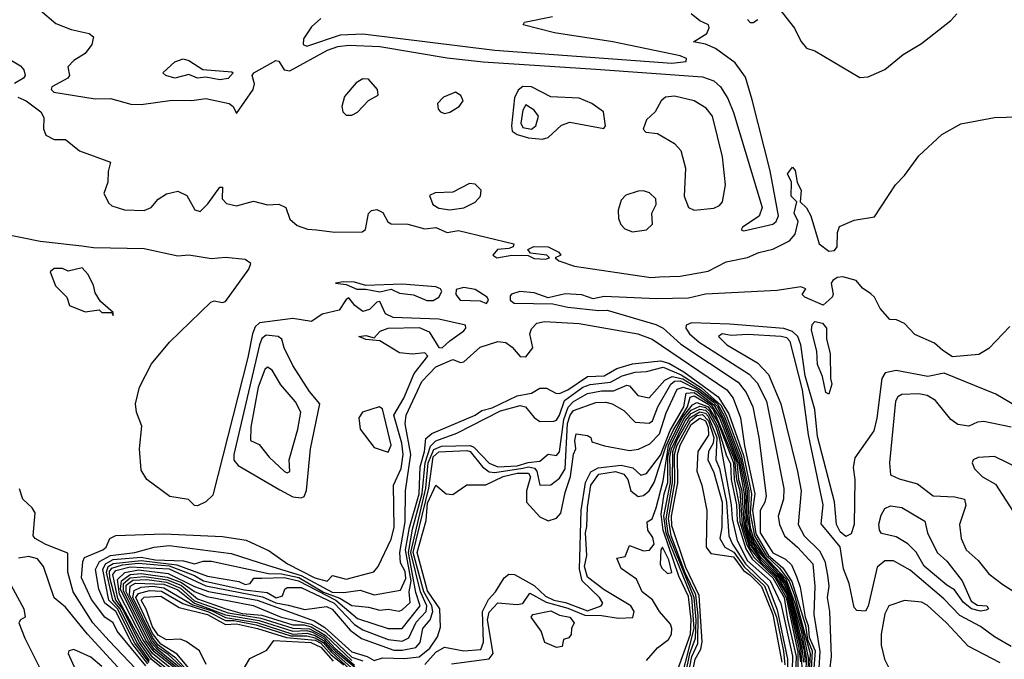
# Model space of a CAD drawing. Extents: x 1552294 to 1694791, y 811929 to 917222.
# Tile 336 of 643: x 1625722 to 1629230, y 885445 to 887724. Entities that reach past the tile are written whole.
import ezdxf

# ---------------------------------------------------------------- set-up
doc = ezdxf.new("R2010")
doc.units = 0

msp = doc.modelspace()

# ---------------------------------------------------------------- linework, layer by layer
at = {"layer": '0CON10XD'}
for points in [[(1625795, 887757.5), (1625850.3, 887710.3), (1625905, 887688.8), (1625970, 887675), (1625985, 887662.5), (1625979.4, 887635), (1625955, 887602.9), (1625915, 887578.8), (1625893.9, 887556.1), (1625898.9, 887525), (1625893.8, 887515), (1625836.7, 887485), (1625834.2, 887475), (1625843.8, 887465), (1625991.3, 887441.3), (1626045, 887443.1), (1626117.7, 887422.3), (1626155, 887421.8), (1626265, 887436.5), (1626335, 887435.7), (1626385, 887443), (1626468, 887425), (1626483.1, 887415), (1626495, 887390), (1626554.2, 887475), (1626558.8, 887495), (1626550.8, 887525), (1626556.7, 887535), (1626635, 887578.1), (1626645, 887575.8), (1626664.8, 887544.8), (1626685, 887541.9), (1626818.3, 887615), (1626855, 887628.2), (1626895, 887633.5), (1627005, 887628.6), (1627245, 887588.4), (1627373.4, 887573.4), (1627775, 887547.8), (1628155, 887520.3), (1628195, 887505.7), (1628219.3, 887485), (1628245, 887442.4), (1628265, 887393.2), (1628367.1, 887055), (1628356.7, 887023.3), (1628297.5, 886985), (1628292.3, 886975), (1628301.7, 886971.7), (1628405, 886994.9), (1628417.4, 887005), (1628425.4, 887025), (1628395.8, 887185.8), (1628331.3, 887438.7), (1628308.5, 887518.5), (1628270.6, 887570.6), (1628200.6, 887620.6), (1628165, 887636.7), (1628123.3, 887645), (1628170, 887675), (1628178.8, 887695), (1628176.2, 887705), (1628145, 887720), (1628114.6, 887744.6)], [(1628425, 887766.2), (1628483, 887693), (1628505, 887647.5), (1628525, 887622.5), (1628555, 887612.5), (1628715, 887517.5), (1628745, 887520), (1628805, 887546.7), (1628869.7, 887600.3), (1628935, 887638.8), (1629039.1, 887720.9), (1629061.2, 887745)], [(1626795, 887728.4), (1626761.1, 887698.9), (1626733.3, 887655), (1626731.9, 887635), (1626745, 887629.4), (1626865, 887669.7), (1626945, 887673.7), (1627414.7, 887614.7), (1628045, 887569.1), (1628096.7, 887575), (1628098.2, 887585), (1628075.6, 887595), (1627835, 887644.7), (1627627.3, 887677.3)], [(1627627.3, 887677.3), (1627515.8, 887705), (1627520, 887715), (1627620, 887735)], [(1628315, 887724.2), (1628325, 887713.6), (1628335, 887713.6), (1628351.4, 887725)], [(1625675, 887588.9), (1625725, 887559.4), (1625736.7, 887545), (1625740.9, 887525), (1625735.4, 887515), (1625703.7, 887496.3)], [(1626435, 887509.6), (1626385, 887519.2), (1626355, 887515.8), (1626325, 887528.8), (1626275, 887515.6), (1626242.5, 887525), (1626232.5, 887535), (1626275, 887574), (1626305, 887584), (1626325, 887578), (1626375, 887545.8), (1626478, 887538), (1626482.5, 887535), (1626465, 887514.5), (1626435, 887509.6)], [(1626885, 887383.2), (1626905, 887383.7), (1626925.2, 887394.8), (1626964.5, 887435.5), (1626999.5, 887455), (1626997.1, 887475), (1626965, 887511.6), (1626945, 887512.5), (1626921.2, 887498.8), (1626879.6, 887450.3), (1626869.4, 887415), (1626872.9, 887395), (1626885, 887383.2)], [(1627235, 887389.9), (1627255, 887394), (1627288.1, 887415), (1627301.5, 887435), (1627293.7, 887453.6), (1627275, 887466.1), (1627232.2, 887447.8), (1627210.4, 887425), (1627212.9, 887405), (1627221.6, 887395), (1627235, 887389.9)], [(1627585, 887298.5), (1627605, 887303.5), (1627652.6, 887347.4), (1627681.9, 887358.1), (1627803.5, 887336.5), (1627808.8, 887345), (1627801.6, 887395), (1627760.7, 887425), (1627715, 887444.1), (1627615, 887449), (1627545, 887484.3), (1627514.8, 887485.2), (1627497.7, 887472.3), (1627485.4, 887445), (1627474, 887345), (1627476.7, 887326.7), (1627494.2, 887314.2), (1627535, 887303.4), (1627585, 887298.5)], [(1625715, 887448.3), (1625745.5, 887435), (1625797.5, 887395), (1625807.5, 887375), (1625806.7, 887335), (1625815, 887312.5), (1625845, 887296.7), (1625885, 887296.7), (1625935, 887257.1), (1626046, 887216), (1626036.8, 887183.2), (1626036.3, 887145), (1626022.1, 887105), (1626039.9, 887069.9), (1626050.7, 887060.7), (1626095, 887046.1), (1626166, 887044), (1626190, 887055), (1626215.8, 887084.2), (1626245, 887103.8), (1626285, 887113.3), (1626317, 887097), (1626346.2, 887046.2), (1626365, 887040.7), (1626392.7, 887067.3), (1626435, 887126.5), (1626445, 887126.7), (1626443.8, 887085), (1626458.9, 887068.9), (1626495, 887060), (1626555, 887076.7), (1626605, 887064), (1626645, 887066.2), (1626670, 887055), (1626685, 887013.3), (1626710.2, 886990.2), (1626747.7, 886977.7), (1626780, 886975), (1626845, 886967.2), (1626942.1, 886967.9), (1626954.1, 886975.9), (1626965, 887032.7), (1626975, 887043.8), (1626995, 887046.9), (1627016.4, 887036.4), (1627033.2, 887003.2), (1627045, 886996.9), (1627105, 886995.6), (1627165, 886978.1), (1627205, 886983.3), (1627245, 886965.6), (1627285, 886973.2), (1627482.5, 886925), (1627480, 886915), (1627465, 886908.8), (1627423.8, 886905), (1627408, 886885), (1627422.5, 886875), (1627475, 886884.4), (1627533.9, 886883.9), (1627555, 886872.9), (1627595, 886870), (1627610, 886875), (1627600, 886885), (1627542.5, 886892.5), (1627532.5, 886905), (1627554.4, 886915.6), (1627605, 886914), (1627642.5, 886895), (1627650, 886885), (1627630, 886875), (1627643.3, 886865), (1627698.8, 886845), (1627971.2, 886805), (1628002.1, 886807.9), (1628075, 886809.7), (1628175, 886827.7), (1628239.4, 886860.6), (1628315, 886876.9), (1628355, 886894.4), (1628405, 886906.2), (1628465, 886935.4), (1628485, 886959.4), (1628495.3, 887005), (1628481.5, 887035), (1628491.2, 887075), (1628470.3, 887095), (1628472.1, 887145), (1628458.2, 887175), (1628475, 887198), (1628485, 887186), (1628491.9, 887145), (1628506.8, 887115), (1628502.5, 887075), (1628525, 887052.9), (1628540.4, 887025), (1628570.5, 886925), (1628605, 886899.2), (1628625, 886901.9), (1628634.6, 886915), (1628635.6, 886965), (1628643.3, 886986.7), (1628695, 887009.2), (1628768.1, 887021.9), (1628842.5, 887135), (1628875, 887168.1), (1628925, 887238.9), (1629007.9, 887315), (1629075, 887352.8), (1629194.7, 887374.7), (1629320.8, 887379.2)], [(1628125, 887045.3), (1628195, 887052.4), (1628215, 887061.8), (1628226.2, 887075), (1628236.5, 887135), (1628225.7, 887235), (1628189.9, 887379.9), (1628168.2, 887408.2), (1628125, 887434.3), (1628055, 887451.7), (1628022.7, 887447.3), (1628007.2, 887435), (1627986.1, 887395), (1627955, 887367.5), (1627943.3, 887333.3), (1627953.3, 887323.3), (1627995, 887317.8), (1628055, 887283), (1628077.4, 887257.4), (1628094.2, 887195), (1628089.3, 887095), (1628105.1, 887055.1), (1628125, 887045.3)], [(1627545, 887334), (1627561.4, 887345), (1627570.1, 887380.1), (1627555, 887401.3), (1627525, 887420.5), (1627515, 887400.9), (1627507.2, 887355), (1627515, 887340.2), (1627545, 887334)], [(1627255, 887046), (1627305, 887053.8), (1627345, 887073.4), (1627363.6, 887095), (1627366.1, 887116.1), (1627345, 887137.9), (1627325, 887139.7), (1627265, 887109), (1627202.8, 887107.2), (1627182.6, 887097.4), (1627193.6, 887065), (1627215, 887051.7), (1627255, 887046)], [(1627905, 886967.6), (1627955, 886974.5), (1627977.1, 886995), (1627974.4, 887035), (1627990.2, 887065), (1627988.1, 887085), (1627966.5, 887106.5), (1627945, 887113.8), (1627925, 887113.4), (1627881.9, 887098.1), (1627865, 887080.8), (1627854.5, 887045), (1627855.3, 887015), (1627864.2, 886994.2), (1627878.6, 886978.6), (1627905, 886967.6)], [(1626171.3, 885421.3), (1626069.2, 885545), (1626054.8, 885574.8), (1626025, 885595.6), (1625977.6, 885657.6), (1625942.1, 885735), (1625946.5, 885793.5), (1625952.9, 885807.1), (1626018, 885835), (1626029.6, 885845), (1626042.7, 885875), (1626065, 885885.7), (1626235, 885892.1), (1626445, 885882.7), (1626529.3, 885869.3), (1626611.2, 885831.2), (1626676.7, 885785), (1626773.7, 885735), (1626817.3, 885722.7), (1626837, 885743), (1626885, 885730.7), (1626983.8, 885756.2), (1626999.4, 885775), (1627045, 885873.4), (1627056.2, 885915), (1627054.4, 886065), (1627080.7, 886125), (1627088.6, 886175), (1627083.5, 886215), (1627055.1, 886315), (1627090.1, 886375), (1627127.3, 886462.7), (1627175.9, 886525), (1627165, 886536.5), (1627121.7, 886531.7), (1627075, 886536.7), (1627005, 886580), (1626955, 886584), (1626930, 886595), (1626955, 886598.8), (1626985, 886590), (1627006.4, 886613.6), (1627035.4, 886624.6), (1627145, 886627.5), (1627181.5, 886611.5), (1627215, 886555.3), (1627226.9, 886555), (1627255, 886580), (1627304, 886615), (1627311.2, 886625), (1627310, 886635), (1627215, 886656.7), (1627052.5, 886662.5), (1627025.8, 886675.8), (1627005, 886720), (1626995, 886717.5), (1626968.4, 886691.6), (1626945, 886683.8), (1626916.2, 886705), (1626895, 886732.5), (1626885, 886726.7), (1626860.7, 886689.3), (1626800, 886675), (1626761.7, 886648.3), (1626695, 886658.8), (1626576.7, 886643.3), (1626561.1, 886628.9), (1626551.2, 886605), (1626535, 886520.5), (1626410, 886030), (1626385, 886005.7), (1626355, 885991.2), (1626345, 885993.3), (1626323.9, 886013.9), (1626257.5, 886025), (1626175, 886086), (1626155, 886118.8), (1626148.9, 886195), (1626157.6, 886275), (1626138.3, 886325), (1626134.2, 886355), (1626148.9, 886415), (1626192, 886498), (1626255.2, 886575), (1626402.9, 886717.1), (1626415, 886722.5), (1626445, 886716.1), (1626455, 886720), (1626538.6, 886835), (1626545.4, 886855), (1626525, 886869), (1626455, 886877), (1626405, 886871.3), (1626325, 886884.7), (1626285, 886881.5), (1626165, 886907.2), (1625985, 886910.4), (1625943.2, 886916.8), (1625795, 886933.1), (1625595, 886973.8)], [(1626055, 886670), (1626055, 886680), (1626009.3, 886719.3), (1625990.5, 886750.5), (1625985, 886777.5), (1625965, 886817.5), (1625945, 886840), (1625895, 886827.5), (1625875, 886837.5), (1625845, 886837.5), (1625830, 886825), (1625850, 886775), (1625890, 886735), (1625900, 886705), (1625955, 886682.5), (1626005, 886690), (1626015, 886680), (1626050, 886680), (1626055, 886670)], [(1629249.7, 886630.3), (1629175, 886552.5), (1629138.8, 886531.2), (1629045, 886522.2), (1629011, 886545), (1628980.9, 886570.9), (1628911.8, 886601.8), (1628875, 886641.1), (1628846.2, 886653.8), (1628822.5, 886655), (1628787.5, 886695), (1628767.5, 886735), (1628755, 886747.5), (1628725, 886767.5), (1628702.5, 886795), (1628655, 886807.3), (1628635, 886805.7), (1628618.6, 886795), (1628612.9, 886785), (1628620, 886745), (1628616.7, 886735), (1628585, 886706.7), (1628520, 886735), (1628510, 886745), (1628522.5, 886765), (1628505, 886772), (1628421.1, 886758.9), (1628165.6, 886745.6), (1628105, 886732), (1627990.5, 886729.5), (1627805, 886737.9), (1627765, 886729.6), (1627725, 886743.1), (1627665, 886747.6), (1627605, 886732.9), (1627555, 886750), (1627504.5, 886755.5), (1627473.8, 886746.2), (1627470, 886740), (1627470, 886725), (1627483.8, 886713.8), (1627621.2, 886711.2), (1627675, 886699.4), (1627785, 886687.3), (1627815, 886689.1), (1627988.1, 886638.1), (1628015, 886624.4), (1628077.9, 886567.9), (1628281.9, 886431.9), (1628310.3, 886395), (1628334.6, 886345), (1628355.7, 886235), (1628382.1, 886027.9), (1628377.4, 886005), (1628359.8, 885975), (1628360.4, 885895), (1628405, 885824.2), (1628451.1, 885801.1), (1628471.4, 885781.4), (1628489.9, 885739.9), (1628502.3, 885702.3), (1628520.4, 885595), (1628531.7, 885565), (1628535, 885524), (1628555.8, 885475), (1628547.3, 885352.7)], [(1627172.9, 886722.9), (1627195, 886723.6), (1627215.3, 886734.7), (1627225.7, 886755), (1627221.2, 886765), (1627205, 886772.2), (1627085, 886782), (1626955, 886776.2), (1626915, 886788), (1626875, 886790), (1626847.5, 886785), (1626885, 886780), (1626923.6, 886763.6), (1626955, 886764), (1627005, 886754), (1627045, 886764), (1627075, 886749.4), (1627125, 886743.1), (1627172.9, 886722.9)], [(1627385, 886712.5), (1627392.5, 886725), (1627387.5, 886735), (1627345, 886762.5), (1627305, 886770), (1627277.1, 886762.9), (1627275.7, 886744.3), (1627291.4, 886725), (1627362.5, 886722.5), (1627385, 886712.5)], [(1626178.2, 885428.2), (1626122.1, 885502.1), (1626065, 885615.4), (1626025.1, 885645), (1626003.8, 885695), (1625992, 885765), (1626006.6, 885793.4), (1626045, 885814.2), (1626132.2, 885825), (1626200.8, 885845), (1626255, 885850.3), (1626475, 885822.3), (1626608.8, 885778.8), (1626725, 885743.9), (1626835, 885683.7), (1626877.4, 885682.6), (1626935, 885690.9), (1626985, 885674.3), (1627078.8, 885691.2), (1627097.6, 885732.4), (1627095, 885757.6), (1627078.3, 885788.3), (1627076.2, 885825), (1627094.9, 885935), (1627097.1, 886045), (1627115.4, 886174.6), (1627095.9, 886284.1), (1627099.1, 886315), (1627155, 886435.2), (1627205, 886486.9), (1627265, 886512.8), (1627292.4, 886502.4), (1627305, 886504.8), (1627362.8, 886557.2), (1627425, 886577.4), (1627454, 886574), (1627477.1, 886557.1), (1627505, 886523.5), (1627525, 886522.7), (1627550, 886555), (1627539.2, 886605), (1627545, 886622.5), (1627565, 886642), (1627591.7, 886648.3), (1627715, 886641.2), (1627924.4, 886605), (1627975.8, 886585), (1628241.5, 886405), (1628264.5, 886375), (1628290, 886305), (1628304.5, 886205), (1628341.2, 886035), (1628332.7, 885975), (1628345, 885891.7), (1628390.4, 885815), (1628414, 885795), (1628440.7, 885770.7), (1628472.5, 885722.5), (1628521.3, 885565), (1628528.7, 885515), (1628545, 885475), (1628539.9, 885365)], [(1629345, 886304.2), (1629200, 886389.9), (1629015.5, 886464.5), (1628957.5, 886452.5), (1628845, 886474), (1628805.4, 886465.4), (1628793.6, 886445), (1628776.3, 886303.7), (1628765, 886258.8), (1628697.1, 886162.9), (1628691.7, 886128.3), (1628698.1, 886085), (1628694.6, 885925), (1628685, 885892.4), (1628665, 885882.6), (1628645, 885898.6), (1628631.9, 885925), (1628625, 886006.5), (1628565, 886238.8), (1628554.6, 886335), (1628520.5, 886455), (1628505.1, 886564.9), (1628494.7, 886594.7), (1628475, 886613.1), (1628445, 886623.4), (1628250.7, 886639.3), (1628115.8, 886644.2), (1628096.9, 886635), (1628095.7, 886625), (1628108.7, 886605), (1628142.9, 886575), (1628321, 886461), (1628349.5, 886429.5), (1628382.6, 886365), (1628444, 886054), (1628443.3, 886015), (1628424.5, 885955), (1628429.7, 885925), (1628446.8, 885885), (1628493.8, 885845), (1628547.4, 885785), (1628555.4, 885705.4), (1628551.1, 885605), (1628572.5, 885472.5), (1628565.9, 885354.1)], [(1628605, 886389.2), (1628594.8, 886395), (1628581.9, 886451.9), (1628564.5, 886495), (1628562.5, 886542.5), (1628542.8, 886617.2), (1628545, 886638), (1628555, 886648.6), (1628582.5, 886642.5), (1628597.1, 886625), (1628597.1, 886585), (1628609.6, 886535), (1628610.4, 886445), (1628615.9, 886425), (1628605, 886389.2)], [(1626725, 886020.3), (1626735, 886025.2), (1626743.9, 886046.1), (1626758.5, 886195), (1626791.2, 886355), (1626755, 886399.3), (1626695, 886492.1), (1626664.1, 886555), (1626655.6, 886585.6), (1626642.5, 886595), (1626600.7, 886599.3), (1626585, 886587.9), (1626576.6, 886565), (1626484.9, 886175.1), (1626484.9, 886154.9), (1626500.7, 886135), (1626648.3, 886048.3), (1626695, 886024.2), (1626725, 886020.3)], [(1629255, 885490.9), (1629194.9, 885524.9), (1629145, 885562.2), (1629071.5, 885601.5), (1629015, 885660.3), (1628895, 885763), (1628835, 885795.9), (1628805, 885795.3), (1628777, 885773), (1628745, 885634), (1628735, 885616), (1628705, 885618.8), (1628695, 885630), (1628677.8, 885715), (1628657.2, 885767.2), (1628645.1, 885845.1), (1628577.5, 885927.5), (1628585.1, 885995), (1628532.1, 886245), (1628511.4, 886405), (1628467.7, 886577.7), (1628455, 886590.3), (1628435, 886595.2), (1628315, 886602.4), (1628258.4, 886598.4), (1628225, 886604.3), (1628211.4, 886595), (1628241.4, 886565), (1628350.8, 886500.8), (1628389.9, 886459.9), (1628433.5, 886355), (1628493.6, 886113.6), (1628506.4, 886045), (1628495.2, 885925), (1628517.5, 885885), (1628571.5, 885831.5), (1628590.6, 885795), (1628600.6, 885745), (1628604.5, 885705), (1628599.4, 885665), (1628607.6, 885615), (1628613.7, 885455), (1628601.3, 885355)], [(1626183.1, 885433.1), (1626132.4, 885502.4), (1626070.9, 885625), (1626040, 885655), (1626018.2, 885765), (1626028, 885785), (1626055, 885800), (1626155, 885808.3), (1626205, 885799.5), (1626305.4, 885795.4), (1626345, 885785.4), (1626375.9, 885794.1), (1626405, 885794.3), (1626609, 885751), (1626655, 885749.7), (1626716.3, 885736.3), (1626805, 885684.1), (1626862.2, 885662.2), (1626905, 885636.1), (1626965, 885630.7), (1627005, 885620.1), (1627035, 885623), (1627073.6, 885616.4), (1627085, 885621.5), (1627113, 885647), (1627109.3, 885685), (1627116.8, 885725), (1627097.1, 885835), (1627110.8, 885915), (1627145, 886033.9), (1627149.1, 886130.9), (1627164.1, 886185), (1627168.8, 886231.2), (1627190.8, 886249.2), (1627345, 886314.7), (1627368.1, 886331.9), (1627405, 886341.3), (1627495, 886384), (1627545, 886393.4), (1627575, 886410.7), (1627599.4, 886410.6), (1627632.8, 886392.8), (1627645, 886392.3), (1627674.9, 886405), (1627745, 886452.6), (1627805, 886454.7), (1627849.6, 886480.4), (1627905, 886497.4), (1628005, 886508.1), (1628035, 886500.5), (1628088.8, 886468.8), (1628210.2, 886380.2), (1628249, 886319), (1628301, 886171), (1628329.3, 886035), (1628324.5, 885965), (1628339.7, 885885), (1628381.2, 885815), (1628429.6, 885769.6), (1628463.1, 885723.1), (1628482.7, 885672.7), (1628519.4, 885535), (1628538.2, 885465), (1628533.9, 885375)], [(1626185, 885440.7), (1626139.6, 885505), (1626079.7, 885625), (1626053.5, 885655), (1626031.4, 885755), (1626036.7, 885775), (1626055, 885786.8), (1626155, 885797.2), (1626281.3, 885781.3), (1626390.9, 885740.9), (1626502.2, 885722.2), (1626525, 885711), (1626542.8, 885715), (1626556.1, 885733.9), (1626585, 885733.6), (1626663.9, 885736.1), (1626715.9, 885725), (1626847.8, 885655), (1626925, 885590.7), (1627035.1, 885555.1), (1627085, 885554.6), (1627149.3, 885635), (1627133.4, 885683.4), (1627107.1, 885825), (1627121.5, 885908.5), (1627155.9, 886035.9), (1627167, 886145), (1627185.8, 886204.2), (1627205, 886223.6), (1627279.1, 886250.9), (1627435, 886330), (1627505, 886348.8), (1627524.4, 886344.4), (1627555, 886306.1), (1627575, 886292.3), (1627625, 886293.3), (1627635, 886296.8), (1627645, 886315.2), (1627663.4, 886366.6), (1627728, 886415), (1627755, 886424.1), (1627827.3, 886432.7), (1627868.3, 886455), (1627915, 886467.7), (1627955, 886470.2), (1628014.8, 886485.2), (1628078.8, 886458.8), (1628151.8, 886411.8), (1628220.6, 886350.6), (1628239.3, 886315), (1628292.2, 886172.2), (1628320, 886045), (1628318.6, 885965), (1628324.6, 885915), (1628337, 885875), (1628375, 885813.8), (1628451.4, 885731.4), (1628485, 885641.8), (1628510, 885555), (1628532, 885445), (1628526, 885365)], [(1626675, 886108.9), (1626685, 886113.8), (1626681.9, 886155), (1626713.3, 886265), (1626723.1, 886325), (1626705, 886362.1), (1626652.4, 886422.4), (1626621.3, 886475), (1626605, 886486), (1626595, 886477.5), (1626572.1, 886415), (1626545, 886272), (1626544.2, 886224.2), (1626575, 886210.8), (1626610.4, 886165), (1626665, 886113.9), (1626675, 886108.9)], [(1626276.2, 885376.2), (1626190.5, 885445), (1626148.3, 885505), (1626086.7, 885626.7), (1626064.1, 885655), (1626043, 885735), (1626042.5, 885757.5), (1626050, 885770), (1626088.1, 885781.9), (1626145, 885787.3), (1626255, 885777.6), (1626345, 885743.7), (1626376.4, 885725), (1626522.5, 885692.5), (1626603.2, 885683.2), (1626635.9, 885664.1), (1626658.4, 885671.6), (1626666.7, 885695), (1626675, 885701.2), (1626725, 885700.3), (1626842, 885645), (1626887.4, 885597.4), (1626915, 885569.2), (1626945, 885549.5), (1627035, 885514.9), (1627085, 885509.3), (1627108.7, 885521.3), (1627135, 885577.6), (1627170.2, 885615), (1627172.8, 885635), (1627149.6, 885685), (1627115.4, 885825), (1627169, 886055), (1627177.5, 886145), (1627197.2, 886192.8), (1627225, 886204), (1627327.1, 886207.1), (1627340.4, 886200.4), (1627395, 886143.8), (1627425, 886130.1), (1627495, 886134.3), (1627533.5, 886146.5), (1627575, 886150.3), (1627604.4, 886175.6), (1627635, 886170.8), (1627645, 886184.5), (1627661, 886299), (1627676.3, 886343.7), (1627695, 886363.5), (1627745, 886391.5), (1627795, 886401.9), (1627838.2, 886401.8), (1627885, 886421.9), (1627895, 886418.8), (1627924.3, 886384.3), (1627965, 886376.6), (1628020, 886440), (1628047.3, 886452.7), (1628085, 886444.2), (1628146.3, 886406.3), (1628207.2, 886357.2), (1628232.3, 886312.3), (1628289.7, 886159.7), (1628313.6, 886045), (1628313.2, 885963.2), (1628325, 885893.2), (1628338.7, 885858.7), (1628368.2, 885815), (1628426.3, 885756.3), (1628458.4, 885708.4), (1628506.3, 885546.3), (1628525.6, 885445.6), (1628518.2, 885355)], [(1626282.2, 885382.2), (1626195, 885452.1), (1626155, 885509.1), (1626071.9, 885662), (1626053.5, 885746.5), (1626065, 885761.8), (1626115.7, 885774.3), (1626255, 885767.2), (1626385, 885706.4), (1626587.3, 885667.3), (1626635, 885646), (1626678.1, 885638.1), (1626737.8, 885622.2), (1626815, 885633.5), (1626835, 885623.6), (1626898.9, 885548.9), (1626939.5, 885519.5), (1627055, 885477.6), (1627085, 885477), (1627133.2, 885486.8), (1627148.9, 885505), (1627158.4, 885555), (1627184.1, 885585.9), (1627194.5, 885615), (1627190.7, 885635), (1627161.9, 885685), (1627124.1, 885825), (1627179.3, 886055), (1627195, 886166.1), (1627215, 886184.6), (1627315, 886189.1), (1627327.1, 886185), (1627370.7, 886130.7), (1627395, 886112.8), (1627415, 886110.5), (1627514.5, 886125.5), (1627535, 886130.6), (1627556.3, 886126.3), (1627564.5, 886115), (1627575, 886065.3), (1627615, 886066.9), (1627645, 886090.3), (1627665, 886124.1), (1627673.8, 886285), (1627682.8, 886315), (1627695, 886331.1), (1627775, 886359.8), (1627810.8, 886360.8), (1627833.5, 886355), (1627875, 886330.9), (1627915, 886290), (1627965, 886286.2), (1627976.3, 886295), (1627996.1, 886345), (1628042, 886425), (1628055, 886435.4), (1628075, 886436.6), (1628135.8, 886405.8), (1628192.4, 886362.4), (1628207.2, 886347.2), (1628227.5, 886307.5), (1628285.3, 886155.3), (1628307.7, 886045), (1628313.2, 885916.8), (1628331.5, 885861.5), (1628347.6, 885835), (1628427.6, 885747.6), (1628450.1, 885715), (1628467.5, 885675), (1628516.5, 885473.5), (1628520.1, 885435)], [(1626295, 885385), (1626195.7, 885465.7), (1626160.9, 885515), (1626077.3, 885677.3), (1626071, 885729), (1626096.2, 885753.8), (1626145, 885763.6), (1626251, 885751), (1626345, 885703.8), (1626395, 885686.1), (1626567.5, 885655), (1626771.4, 885581.4), (1626808.6, 885558.6), (1626905, 885471.6), (1626959.9, 885455), (1626985, 885440.3), (1627015, 885450), (1627092.8, 885447.2), (1627145, 885453.1), (1627183.3, 885485), (1627210.1, 885525), (1627221, 885559), (1627218.5, 885625), (1627175, 885688.3), (1627138.3, 885825), (1627170.6, 885939.4), (1627175, 886001.6), (1627205, 886065.5), (1627241.8, 886035), (1627265, 886032.1), (1627315, 886066.7), (1627383.2, 886066.8), (1627444, 886096), (1627495, 886108.5), (1627535, 886108.6), (1627541.5, 886095), (1627527.4, 886045), (1627528, 886005), (1627575, 885952.5), (1627605, 885937.7), (1627635, 885947.7), (1627650.2, 885965), (1627665, 886039.5), (1627684.3, 886095.7), (1627694.6, 886175.5), (1627703.4, 886195), (1627700, 886225), (1627705, 886248.8), (1627745, 886242.5), (1627757.5, 886235), (1627760, 886220), (1627805.6, 886205.6), (1627895, 886188.9), (1627926.5, 886193.5), (1627967, 886213), (1628001.3, 886248.7), (1628025, 886323.3), (1628065, 886407.4), (1628085.7, 886414.3), (1628135, 886398.6), (1628195, 886352.1), (1628222.1, 886305), (1628282.6, 886145), (1628302.8, 886035), (1628306.6, 885925), (1628322.2, 885872.2), (1628334.2, 885844.2), (1628360, 885810), (1628419.8, 885749.8), (1628445.1, 885715.1), (1628465, 885669.3), (1628487.5, 885575), (1628509.3, 885485), (1628514.6, 885435)], [(1627165, 885426.3), (1627205, 885469.9), (1627235, 885488.7), (1627305, 885475.1), (1627365, 885479.9), (1627374.6, 885505.4), (1627370.5, 885615), (1627392.5, 885657.5), (1627417.2, 885685), (1627447.9, 885735), (1627465, 885747.7), (1627485, 885746.7), (1627555, 885707.4), (1627595, 885670.3), (1627625, 885655.6), (1627666.9, 885646.9), (1627745, 885617.6), (1627793.4, 885635), (1627799.3, 885645), (1627787.5, 885665), (1627725.5, 885725), (1627716.6, 885766.6), (1627722.3, 885975), (1627738.1, 886075), (1627756.8, 886113.2), (1627782.8, 886127.2), (1627865, 886137), (1627906.7, 886126.7), (1627935, 886101.3), (1627955, 886106.3), (1628005, 886171.8), (1628039.4, 886260.6), (1628088.3, 886345), (1628096.8, 886393.2), (1628125, 886395.8), (1628185, 886353.5), (1628215.5, 886305), (1628277, 886147), (1628283.3, 886085), (1628295.5, 886045), (1628301.5, 885925), (1628323.8, 885853.8), (1628360.9, 885800.9), (1628425, 885736.3), (1628459, 885675), (1628504, 885485), (1628508.6, 885418.6)], [(1627261, 885429), (1627395, 885446.3), (1627409.4, 885465), (1627388.9, 885585), (1627395, 885612.6), (1627425, 885646.1), (1627495, 885639.8), (1627515, 885644.3), (1627539.6, 885680.4), (1627597.9, 885647.9), (1627675, 885627.1), (1627735, 885601.6), (1627795, 885600.7), (1627855, 885591), (1627906.7, 885593.3), (1627911.9, 885615), (1627899.3, 885635), (1627805, 885692.5), (1627745, 885737.2), (1627734.4, 885775), (1627742.2, 885815), (1627738.3, 885895), (1627742.3, 885917.7), (1627745, 885986.9), (1627757.2, 886065), (1627785, 886104.8), (1627845, 886113.7), (1627874.3, 886105), (1627889.2, 886085), (1627899.2, 886045), (1627925, 886024.8), (1627945, 886028.8), (1627965, 886044.8), (1627982.3, 886075), (1628025.3, 886205), (1628050.4, 886259.6), (1628101.2, 886345), (1628111.4, 886378.6), (1628125, 886383.6), (1628175, 886353.4), (1628192.3, 886335), (1628268.3, 886155), (1628276.2, 886085), (1628288.2, 886045), (1628296.4, 885925), (1628322.8, 885842.8), (1628362, 885792), (1628415, 885741.5), (1628454.7, 885675), (1628498.2, 885485), (1628504.1, 885435.9)], [(1629255, 886271.8), (1629157.7, 886292.3), (1629135, 886289.7), (1629104, 886276), (1629065, 886281.7), (1629039.1, 886299.1), (1628985, 886367.1), (1628955, 886385.3), (1628925, 886390.8), (1628865, 886387.8), (1628850.5, 886379.5), (1628842.7, 886365), (1628820.5, 886145), (1628825, 886102.5), (1628855, 886087.8), (1628920.6, 886070.6), (1628977.2, 886027.2), (1629053.8, 886023.8), (1629087.8, 886015), (1629093.1, 885993.1), (1629070.7, 885925), (1629076.7, 885875), (1629094.8, 885834.8), (1629137, 885797), (1629175, 885749.2), (1629225, 885710.9), (1629339.3, 885639.3)], [(1627035, 886183.3), (1627045, 886207.5), (1627015, 886336.9), (1627003.3, 886345), (1626943.8, 886325), (1626930.8, 886305), (1626935, 886264.5), (1626985, 886199.2), (1627035, 886183.3)], [(1627955, 885440.8), (1627994.8, 885485.2), (1628033.3, 885515), (1628044.5, 885535), (1628045.6, 885555), (1628040.4, 885570.4), (1628002.1, 885615), (1627976.6, 885656.6), (1627940, 885685), (1627920, 885730), (1627865, 885768.8), (1627850, 885805), (1627879.3, 885810.7), (1627895, 885850), (1627945, 885831.2), (1627966.1, 885833.9), (1627982.5, 885855), (1627978.3, 885878.3), (1627960, 885905), (1627957.5, 885935), (1627975, 885945.7), (1627990.2, 885985), (1628015, 886080.8), (1628033.7, 886206.3), (1628082.7, 886305), (1628118.6, 886351.4), (1628135, 886359.7), (1628175, 886344.9), (1628209.2, 886289.2), (1628265.2, 886145), (1628268, 886085), (1628285.8, 885995), (1628288.1, 885935), (1628312.3, 885852.3), (1628338.2, 885808.2), (1628413.3, 885735), (1628452.4, 885665), (1628495, 885470.9), (1628493, 885365)], [(1628055, 885375.8), (1628111.6, 885535), (1628114.2, 885585), (1628105, 885669.2), (1628070.9, 885740.9), (1628014.4, 885904.4), (1628007.8, 885962.2), (1628018.2, 886035), (1628030.7, 886075), (1628031.3, 886165), (1628040.6, 886205), (1628088.8, 886301.2), (1628115, 886332.2), (1628145, 886346.2), (1628165, 886342), (1628179.2, 886329.2), (1628208.8, 886275), (1628240.2, 886170.2), (1628255, 886143.1), (1628257.3, 886085), (1628275.8, 885995), (1628278.6, 885938.6), (1628308.8, 885838.8), (1628331.3, 885801.3), (1628405, 885734.8), (1628445.9, 885665), (1628457.4, 885587.4), (1628488.8, 885455), (1628485.4, 885365)], [(1628065, 885317.3), (1628125.2, 885554.8), (1628116.6, 885665), (1628039.4, 885855), (1628024.8, 885895), (1628017.1, 885955), (1628040.3, 886075), (1628038.7, 886165), (1628044.3, 886195), (1628093, 886295), (1628115, 886320.7), (1628145, 886335.8), (1628165, 886332.2), (1628175, 886323.1), (1628201.7, 886275), (1628214.3, 886235.7), (1628257.3, 885995), (1628260.2, 885945), (1628278.3, 885868.3), (1628315.4, 885795.4), (1628395.3, 885725), (1628433.9, 885643.9), (1628475, 885455.6), (1628473.9, 885406.1)], [(1628080.8, 885325), (1628109.5, 885465), (1628130.4, 885519.6), (1628132.2, 885585), (1628125, 885665), (1628059.9, 885825), (1628032.7, 885892.7), (1628025.3, 885945), (1628048.4, 886075), (1628048.9, 886185), (1628065, 886227.2), (1628110.2, 886305), (1628145, 886326.7), (1628165, 886322.2), (1628175, 886311.4), (1628205.6, 886235), (1628202.5, 886155), (1628215.6, 886125), (1628240.1, 886005), (1628248.9, 885885), (1628261.2, 885855), (1628307.6, 885785), (1628387.8, 885707.8), (1628420.9, 885620.9), (1628457.7, 885445), (1628457.3, 885415)], [(1628091.6, 885325), (1628117, 885455), (1628138.3, 885501.7), (1628139.4, 885600.6), (1628130.7, 885675), (1628093.3, 885753.3), (1628043.1, 885885), (1628033.4, 885946.6), (1628056.2, 886073.8), (1628054.8, 886175), (1628063.1, 886205), (1628112.5, 886295), (1628135, 886313.2), (1628155, 886316.8), (1628176.4, 886295), (1628194.6, 886235.4), (1628192.3, 886215), (1628176.2, 886185), (1628173.8, 886155), (1628195, 886110.9), (1628225.3, 886004.7), (1628224.1, 885915), (1628216, 885875), (1628234.8, 885845), (1628267, 885827), (1628303.8, 885773.8), (1628376.1, 885706.1), (1628417.9, 885595), (1628443.5, 885473.5), (1628447.7, 885425)], [(1628102.3, 885317.7), (1628128.3, 885445), (1628149.1, 885480.9), (1628153.3, 885506.7), (1628142.7, 885672.7), (1628095, 885771.7), (1628045, 885920.8), (1628044.4, 885955), (1628066.6, 886073.4), (1628065.3, 886175), (1628075, 886208.2), (1628115, 886281.1), (1628145, 886304.4), (1628165.4, 886295), (1628175, 886271), (1628176.2, 886243.8), (1628138, 886185), (1628134.2, 886115), (1628152, 886065), (1628170.2, 885975), (1628168.2, 885845), (1628185, 885822.3), (1628265, 885809.9), (1628300.7, 885760.7), (1628325, 885745), (1628365, 885703.8), (1628405, 885604.5), (1628437.5, 885435)], [(1629285, 886123.3), (1629195, 886167.8), (1629136.6, 886163.4), (1629118.8, 886155), (1629115.8, 886145), (1629123.5, 886123.5), (1629152.5, 886095), (1629199.1, 886069.1), (1629272.2, 885955)], [(1626040.2, 885510.2), (1625982, 885575), (1625911.9, 885685), (1625892.9, 885755), (1625893.6, 885823.6), (1625815, 885853.8), (1625777.1, 885875), (1625770, 885885), (1625777, 885967), (1625766.2, 885985), (1625733.3, 886015), (1625721.7, 886051.7)], [(1629145, 885616.9), (1629112.7, 885625), (1629085, 885647.1), (1629052.8, 885692.8), (1629025, 885709), (1628945, 885777.3), (1628916.2, 885826.2), (1628886.2, 885856.2), (1628845, 885881), (1628793.1, 885893.1), (1628785.3, 885905.3), (1628783.6, 885926.4), (1628791.2, 885958.8), (1628805, 885982.1), (1628825, 885991.4), (1628865.2, 885985.2), (1628946.9, 885936.9), (1628956.2, 885895), (1628991.1, 885825), (1629025, 885794.3), (1629080, 885725), (1629112.3, 885652.3), (1629135, 885637.3), (1629168, 885635), (1629174, 885625), (1629165, 885620.5), (1629145, 885616.9)], [(1628030.5, 885750.5), (1628045, 885754.4), (1628035, 885799.7), (1628012.5, 885845), (1628006.9, 885835), (1628003.8, 885783.8), (1628009.5, 885769.5), (1628030.5, 885750.5)], [(1626098.1, 885388), (1625963.8, 885535), (1625885, 885631.1), (1625845, 885663.8), (1625807, 885775), (1625785, 885802.3), (1625755, 885810.6), (1625718.2, 885805)], [(1626296.8, 885395), (1626201.6, 885471.6), (1626171.8, 885511.8), (1626081.3, 885695), (1626085.1, 885724.9), (1626115, 885746.8), (1626155, 885750.8), (1626247.9, 885737.9), (1626298.1, 885718.1), (1626345, 885686.1), (1626388.6, 885668.6), (1626554, 885636), (1626653, 885595), (1626760.6, 885570.6), (1626811, 885541), (1626905, 885452.5), (1626945, 885439.3)], [(1625683.5, 885723.5), (1625737.3, 885625), (1625742, 885595), (1625724.4, 885585.6), (1625718.6, 885575), (1625740.1, 885520.1), (1625807.4, 885385), (1625811.6, 885355), (1625782.9, 885287.1), (1625735, 885256), (1625715, 885255.4)], [(1626305, 885396.7), (1626201.5, 885481.5), (1626180.5, 885510.5), (1626091.8, 885688.2), (1626092, 885715), (1626115, 885734.7), (1626165, 885739.6), (1626248.2, 885728.2), (1626297.9, 885707.9), (1626355, 885660.2), (1626456.9, 885625), (1626515, 885608.5), (1626585, 885601.9), (1626695, 885568.2), (1626735, 885567.7), (1626760.3, 885560.3), (1626810.9, 885530.9), (1626905, 885440.3)], [(1626305, 885404.7), (1626211.3, 885481.3), (1626192.8, 885502.8), (1626101.5, 885685), (1626101.5, 885708.5), (1626125, 885727), (1626175, 885729.4), (1626245, 885720), (1626295, 885698.7), (1626345, 885653.8), (1626465, 885610.3), (1626581.1, 885591.1), (1626695, 885555.7), (1626755, 885553.5), (1626806.3, 885526.3), (1626845, 885484.1), (1626915, 885424.3)], [(1626308.9, 885408.9), (1626251.5, 885461.5), (1626215, 885486.3), (1626195, 885510.6), (1626113.7, 885675), (1626115, 885705), (1626135, 885716.3), (1626235, 885712.7), (1626285, 885692.2), (1626344.9, 885644.9), (1626455, 885603.8), (1626575, 885583.2), (1626695, 885544.6), (1626745, 885547.3), (1626765, 885541.3), (1626805, 885519.7), (1626845.7, 885475), (1626945, 885392.9)], [(1626364.6, 885355), (1626278.7, 885448.7), (1626215.6, 885495), (1626195, 885522.5), (1626125.4, 885665), (1626130.3, 885689.7), (1626155, 885702), (1626195, 885705.1), (1626235, 885699.7), (1626339.3, 885639.3), (1626407.2, 885617.2), (1626455, 885594.1), (1626566.6, 885576.6), (1626694.9, 885534.9), (1626745, 885537.8), (1626775, 885529.5), (1626805, 885511.8), (1626836.9, 885475), (1626937.4, 885385)], [(1626365.1, 885365), (1626282.8, 885462.8), (1626225, 885499.4), (1626195, 885536.3), (1626136.1, 885665), (1626145, 885679.4), (1626185, 885689.7), (1626227.1, 885687.1), (1626303.2, 885643.2), (1626395, 885614.4), (1626455, 885583.4), (1626486.3, 885583.7), (1626565, 885568), (1626688.1, 885528.1), (1626745, 885528.2), (1626775, 885521.8), (1626803.1, 885505), (1626831.4, 885471.4), (1626935, 885375.1)], [(1626386.7, 885426.7), (1626362.5, 885475), (1626315, 885508), (1626293.8, 885516.2), (1626245, 885513.8), (1626215, 885530.6), (1626195, 885560.2), (1626173, 885623), (1626154.4, 885655), (1626165, 885666.8), (1626225, 885669.7), (1626289.8, 885629.7), (1626391.6, 885605), (1626455, 885568.6), (1626495, 885571.4), (1626569.8, 885555), (1626672.4, 885522.4), (1626775, 885513.3), (1626795, 885502.2), (1626831.2, 885461.2), (1626876.5, 885425)], [(1629215, 885432.7), (1629101.3, 885491.3), (1629023.6, 885575), (1628955, 885637.8), (1628935, 885648), (1628875, 885654.7), (1628819.2, 885635), (1628805, 885606.7), (1628791.9, 885535), (1628791.5, 885495), (1628802.9, 885445), (1628822.7, 885407.3)], [(1627635, 885487.5), (1627592.5, 885505), (1627580, 885545), (1627544.2, 885595), (1627550.8, 885605), (1627615, 885617.7), (1627645, 885602.5), (1627682, 885595), (1627697.5, 885575), (1627687.5, 885555), (1627687, 885533), (1627678.3, 885521.7), (1627660, 885515), (1627655, 885490), (1627635, 885487.5)], [(1626182, 885362), (1626040.2, 885510.2)], [(1626510.8, 885395), (1626541.9, 885448.1), (1626602.3, 885477.7), (1626627.6, 885512.4), (1626759.2, 885505), (1626795, 885488), (1626838.5, 885438.5)], [(1626015, 885419.3), (1625975, 885452.8), (1625915, 885479.8), (1625896.5, 885475), (1625894.8, 885465), (1625958, 885325)]]:
    msp.add_lwpolyline(points, dxfattribs=at)

doc.saveas('drawing.dxf')
